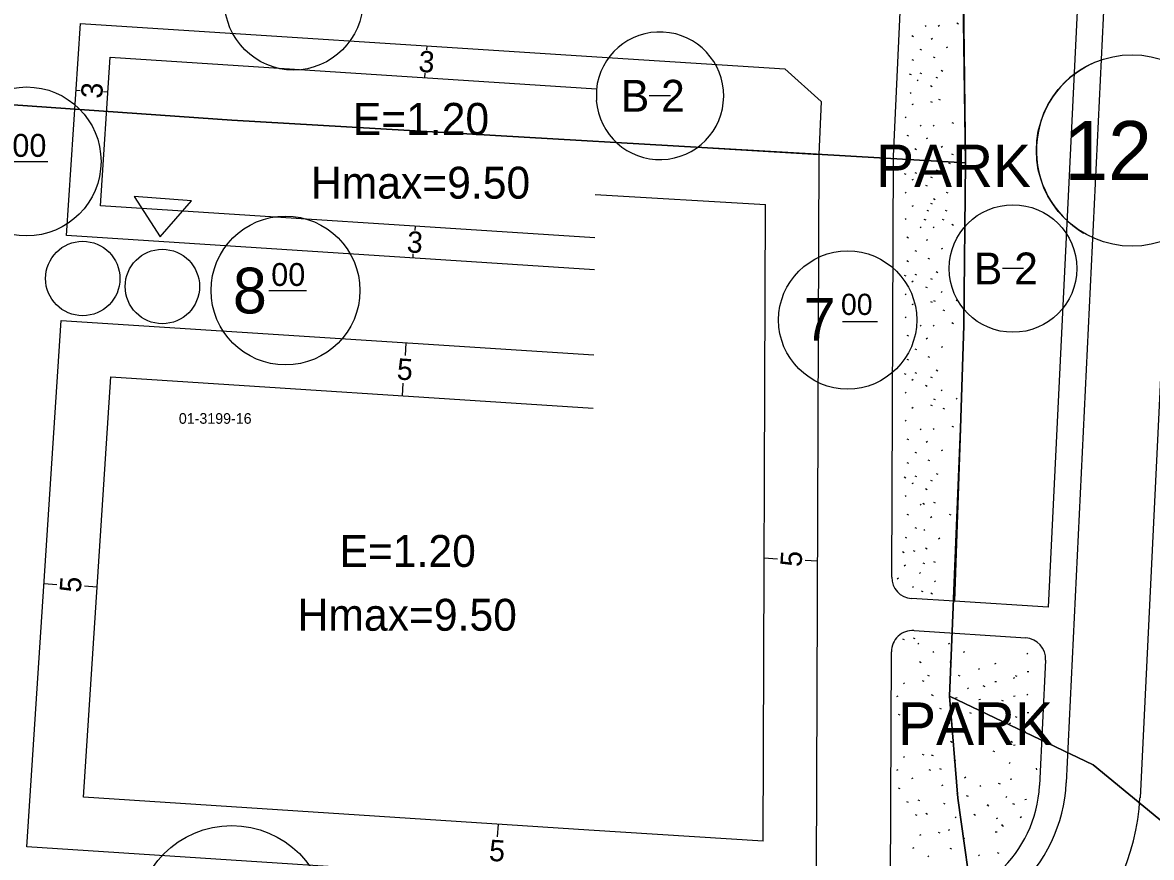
# Model space of a CAD drawing. Extents: x 419396 to 421519, y 4453567 to 4456767.
# Drawn here: x 421210.1 to 421316.3, y 4454703.5 to 4454782 of the extents above; entities that cross this region are included whole.
import ezdxf

# ---------------------------------------------------------------- set-up
doc = ezdxf.new("R2010")
doc.units = 0
for name, color, linetype in [('0_KADASTRO', 7, 'Continuous'), ('Level 16', 7, 'Continuous'), ('Level 20', 7, 'Continuous'), ('Level 28', 7, 'Continuous'), ('Level 29', 7, 'Continuous'), ('Level 30', 7, 'Continuous'), ('Level 32', 7, 'Continuous'), ('Level 41', 7, 'Continuous'), ('Level 5', 7, 'Continuous'), ('Level 55', 7, 'Continuous'), ('Level 58', 7, 'Continuous'), ('Level 59', 7, 'Continuous'), ('Level 62', 7, 'Continuous')]:
    doc.layers.add(name, color=color, linetype=linetype)

msp = doc.modelspace()

# ---------------------------------------------------------------- linework, layer by layer
at = {"layer": '0_KADASTRO'}
for points in [[(421127.23, 4454779.24), (421128.91, 4454801.39), (421131.96, 4454828.83), (421129.84, 4454852.82), (421130.22, 4454865.45), (421131.1, 4454878.14), (421221.51, 4454877.03), (421220.47, 4454824.89), (421298.12, 4454819), (421298.8, 4454768.82), (421229.78, 4454772.84), (421167.18, 4454777.23)], [(421297.3, 4454718.68), (421298.33, 4454743.86), (421298.65, 4454753.52), (421298.8, 4454768.82), (421298.12, 4454819), (421299.79, 4454847.06), (421309.91, 4454834.93), (421332.63, 4454808.99), (421350.71, 4454801.96), (421374.76, 4454802.88), (421400.86, 4454807.28), (421429.39, 4454805.15), (421423.5, 4454722.17), (421393.26, 4454602.31), (421372.96, 4454614.59), (421362.83, 4454633.4), (421361.48, 4454641.58), (421342.8, 4454669.52), (421331.29, 4454695.38), (421310.81, 4454712.23)], [(421297.3, 4454718.68), (421298.33, 4454743.86), (421298.65, 4454753.52), (421298.8, 4454768.82), (421298.12, 4454819), (421299.79, 4454847.06), (421309.91, 4454834.93), (421332.63, 4454808.99), (421350.71, 4454801.96), (421374.76, 4454802.88), (421400.86, 4454807.28), (421429.39, 4454805.15), (421423.5, 4454722.17), (421393.26, 4454602.31), (421372.96, 4454614.59), (421362.83, 4454633.4), (421361.48, 4454641.58), (421342.8, 4454669.52), (421331.29, 4454695.38), (421310.81, 4454712.23)], [(421124.65, 4454719), (421126.97, 4454754.01), (421127.23, 4454779.24), (421167.18, 4454777.23), (421229.78, 4454772.84), (421298.8, 4454768.82), (421298.65, 4454753.52), (421298.33, 4454743.86), (421297.3, 4454718.68), (421298.07, 4454709.08), (421301.26, 4454686.4), (421297.13, 4454679.68), (421290.65, 4454667.07), (421256.97, 4454668.8), (421199.11, 4454672.12), (421204.96, 4454719.61), (421191.94, 4454719.06)], [(421297.13, 4454679.68), (421301.26, 4454686.4), (421298.07, 4454709.08), (421297.3, 4454718.68), (421310.81, 4454712.23), (421331.29, 4454695.38), (421342.8, 4454669.52), (421361.48, 4454641.58), (421362.83, 4454633.4), (421372.96, 4454614.59), (421393.26, 4454602.31), (421380.9, 4454570.22), (421362.08, 4454588), (421340.49, 4454603.84), (421321.35, 4454618.34), (421329.67, 4454640.5), (421329.07, 4454641.24), (421323.38, 4454648.19)], [(421297.13, 4454679.68), (421301.26, 4454686.4), (421298.07, 4454709.08), (421297.3, 4454718.68), (421310.81, 4454712.23), (421331.29, 4454695.38), (421342.8, 4454669.52), (421361.48, 4454641.58), (421362.83, 4454633.4), (421372.96, 4454614.59), (421393.26, 4454602.31), (421380.9, 4454570.22), (421362.08, 4454588), (421340.49, 4454603.84), (421321.35, 4454618.34), (421329.67, 4454640.5), (421329.07, 4454641.24), (421323.38, 4454648.19)]]:
    msp.add_lwpolyline(points, close=True, dxfattribs=at)
at = {"layer": 'Level 16'}
for p, q in [((421226, 4454765.27), (421220.61, 4454765.67)), ((421220.61, 4454765.67), (421223.04, 4454761.88)), ((421223.04, 4454761.88), (421226, 4454765.27))]:
    msp.add_line(p, q, dxfattribs=at)
at = {"layer": 'Level 20'}
for p, q in [((421248.12, 4454779.84), (421248.1, 4454779.44)), ((421217.43, 4454764.78), (421218.34, 4454778.75)), ((421218.34, 4454778.75), (421264.08, 4454775.8)), ((421247.93, 4454776.85), (421247.96, 4454777.25)), ((421215.13, 4454775.66), (421215.53, 4454775.63)), ((421218.12, 4454775.46), (421217.72, 4454775.49)), ((421264.08, 4454775.8), (421264.08, 4454775.8)), ((421264.08, 4454775.8), (421264.08, 4454775.8)), ((421264.08, 4454775.8), (421264.08, 4454775.8)), ((421263.97, 4454765.84), (421279.99, 4454764.91)), ((421263.93, 4454761.78), (421217.43, 4454764.78)), ((421279.75, 4454705.03), (421279.99, 4454764.91)), ((421247.02, 4454762.88), (421247, 4454762.48)), ((421263.93, 4454761.78), (421263.93, 4454761.78)), ((421263.93, 4454761.78), (421263.93, 4454761.78)), ((421263.93, 4454761.78), (421263.93, 4454761.78)), ((421246.83, 4454759.88), (421246.85, 4454760.28)), ((421246.15, 4454751.91), (421246.08, 4454750.71)), ((421215.82, 4454709.18), (421218.39, 4454748.69)), ((421218.39, 4454748.69), (421263.77, 4454745.76)), ((421245.83, 4454746.92), (421245.91, 4454748.12)), ((421263.76, 4454745.76), (421263.77, 4454745.76)), ((421263.76, 4454745.76), (421263.77, 4454745.76)), ((421263.76, 4454745.76), (421263.77, 4454745.76)), ((421279.84, 4454731.68), (421281.11, 4454731.6)), ((421284.83, 4454731.36), (421283.71, 4454731.43)), ((421212.11, 4454729.26), (421213.31, 4454729.18)), ((421217.1, 4454728.93), (421215.91, 4454729.01)), ((421263.35, 4454706.09), (421215.82, 4454709.18)), ((421254.82, 4454706.65), (421254.75, 4454705.45)), ((421263.35, 4454706.09), (421263.35, 4454706.09)), ((421263.35, 4454706.09), (421263.35, 4454706.09)), ((421263.35, 4454706.09), (421263.35, 4454706.09)), ((421279.75, 4454705.03), (421263.35, 4454706.09))]:
    msp.add_line(p, q, dxfattribs=at)
at = {"layer": 'Level 28'}
for p, q in [((421214.24, 4454761.98), (421215.54, 4454781.94)), ((421210.51, 4454704.51), (421213.72, 4454754)), ((421263.3, 4454701.08), (421210.51, 4454704.51))]:
    msp.add_line(p, q, dxfattribs=at)
at = {"layer": 'Level 29'}
for p, q in [((421309.82, 4454794.15), (421306.57, 4454727.03)), ((421215.54, 4454781.94), (421264.11, 4454778.81)), ((421264.11, 4454778.81), (421264.11, 4454778.81)), ((421264.11, 4454778.81), (421264.11, 4454778.81)), ((421264.11, 4454778.81), (421264.11, 4454778.81)), ((421263.9, 4454758.78), (421214.24, 4454761.98)), ((421263.9, 4454758.78), (421263.9, 4454758.78)), ((421263.9, 4454758.78), (421263.9, 4454758.78)), ((421263.9, 4454758.78), (421263.9, 4454758.78)), ((421213.72, 4454754), (421263.82, 4454750.77)), ((421263.82, 4454750.77), (421263.82, 4454750.77)), ((421263.82, 4454750.77), (421263.82, 4454750.77)), ((421263.82, 4454750.77), (421263.82, 4454750.77)), ((421297.76, 4454727.6), (421293.72, 4454727.86)), ((421306.57, 4454727.03), (421297.76, 4454727.6)), ((421293.95, 4454724.84), (421304.46, 4454724.16)), ((421306.33, 4454722.07), (421305.76, 4454710.28))]:
    msp.add_line(p, q, dxfattribs=at)
for centre, radius, start, end in [((421293.85, 4454729.86), 2, 179.7658, 266.2839), ((421293.82, 4454722.85), 2, 86.2855, 179.7658), ((421304.33, 4454722.16), 2, 357.2286, 86.2833), ((421294.04, 4454710.84), 11.73, 268.2014, 357.2286)]:
    msp.add_arc(centre, radius, start, end, dxfattribs=at)
at = {"layer": 'Level 32'}
for p, q in [((421271.05, 4454775.13), (421269.05, 4454775.13)), ((421304.26, 4454758.89), (421302.26, 4454758.89))]:
    msp.add_line(p, q, dxfattribs=at)
msp.add_lwpolyline([(421264.08, 4454775.7), (421264.07, 4454774.69)], dxfattribs=at)
msp.add_circle((421303.26, 4454758.89), 6, dxfattribs=at)
msp.add_arc((421270.05, 4454775.13), 6, 184.229, 174.5762, dxfattribs=at)
at = {"layer": 'Level 41'}
for p, q in [((421295.1, 4454781.71), (421295, 4454781.64)), ((421296.34, 4454781.73), (421296.23, 4454781.66)), ((421297.98, 4454781.98), (421298.14, 4454781.91)), ((421293.74, 4454780.8), (421293.9, 4454780.72)), ((421295.68, 4454780.51), (421295.58, 4454780.44)), ((421294.5, 4454779.53), (421294.66, 4454779.46)), ((421297.1, 4454779.71), (421296.99, 4454779.64)), ((421293.74, 4454778.56), (421293.9, 4454778.49)), ((421295.74, 4454778.8), (421295.9, 4454778.73)), ((421294.5, 4454777.29), (421294.66, 4454777.22)), ((421296.5, 4454777.53), (421296.66, 4454777.46)), ((421293.51, 4454777.19), (421293.67, 4454777.12)), ((421294.34, 4454776.62), (421294.24, 4454776.55)), ((421295.99, 4454776.88), (421296.15, 4454776.81)), ((421293.69, 4454775.41), (421293.58, 4454775.34)), ((421295.5, 4454776.09), (421295.66, 4454776.02)), ((421293.86, 4454774.35), (421293.76, 4454774.28)), ((421295.51, 4454774.61), (421295.67, 4454774.54)), ((421296.26, 4454774.82), (421296.42, 4454774.75)), ((421293.21, 4454773.14), (421293.11, 4454773.07)), ((421294.63, 4454772.34), (421294.52, 4454772.27)), ((421295.86, 4454772.36), (421295.75, 4454772.29)), ((421297.5, 4454772.62), (421297.66, 4454772.55)), ((421293.27, 4454771.43), (421293.42, 4454771.36)), ((421295.21, 4454771.15), (421295.1, 4454771.08)), ((421294.03, 4454770.16), (421294.19, 4454770.09)), ((421296.62, 4454770.35), (421296.51, 4454770.28)), ((421293.27, 4454769.2), (421293.42, 4454769.13)), ((421295.26, 4454769.44), (421295.42, 4454769.37)), ((421297.2, 4454768.83), (421297.36, 4454768.76)), ((421297.47, 4454769.68), (421297.63, 4454769.61)), ((421293.03, 4454767.82), (421293.19, 4454767.75)), ((421294.03, 4454767.93), (421294.19, 4454767.86)), ((421296.02, 4454768.17), (421296.18, 4454768.1)), ((421293.86, 4454767.26), (421293.76, 4454767.19)), ((421295.02, 4454766.73), (421295.18, 4454766.65)), ((421295.51, 4454767.52), (421295.67, 4454767.45)), ((421297.23, 4454766.93), (421297.39, 4454766.86)), ((421293.21, 4454766.04), (421293.11, 4454765.97)), ((421296.96, 4454766.08), (421297.12, 4454766.01)), ((421293.86, 4454764.79), (421293.76, 4454764.72)), ((421295.51, 4454765.04), (421295.67, 4454764.97)), ((421295.78, 4454765.46), (421295.94, 4454765.39)), ((421293.21, 4454763.57), (421293.11, 4454763.5)), ((421294.89, 4454763.53), (421295.05, 4454763.46)), ((421295.16, 4454764.38), (421295.32, 4454764.31)), ((421296.61, 4454763.53), (421296.76, 4454763.46)), ((421296.88, 4454764.38), (421297.04, 4454764.31)), ((421294.63, 4454762.78), (421294.52, 4454762.71)), ((421295.86, 4454762.79), (421295.75, 4454762.72)), ((421297.5, 4454763.05), (421297.66, 4454762.98)), ((421293.27, 4454761.86), (421293.42, 4454761.79)), ((421295.21, 4454761.58), (421295.1, 4454761.51)), ((421294.03, 4454760.59), (421294.19, 4454760.52)), ((421296.62, 4454760.78), (421296.51, 4454760.71)), ((421293.27, 4454759.63), (421293.42, 4454759.56)), ((421295.26, 4454759.87), (421295.42, 4454759.8)), ((421293.03, 4454758.26), (421293.19, 4454758.19)), ((421294.03, 4454758.36), (421294.19, 4454758.29)), ((421296.02, 4454758.6), (421296.18, 4454758.53)), ((421293.86, 4454757.69), (421293.76, 4454757.62)), ((421295.02, 4454757.16), (421295.18, 4454757.09)), ((421295.51, 4454757.95), (421295.67, 4454757.88)), ((421293.21, 4454756.48), (421293.11, 4454756.41)), ((421296.6, 4454756.72), (421296.49, 4454756.65)), ((421293.86, 4454755.54), (421293.76, 4454755.47)), ((421295.51, 4454755.8), (421295.67, 4454755.73)), ((421295.78, 4454755.89), (421295.94, 4454755.82)), ((421296.65, 4454755.01), (421296.81, 4454754.94)), ((421298.01, 4454755.92), (421297.91, 4454755.85)), ((421293.21, 4454754.33), (421293.11, 4454754.26)), ((421294.63, 4454753.53), (421294.52, 4454753.46)), ((421295.86, 4454753.55), (421295.75, 4454753.48)), ((421297.5, 4454753.8), (421297.66, 4454753.73)), ((421293.27, 4454752.62), (421293.42, 4454752.55)), ((421295.21, 4454752.33), (421295.1, 4454752.26)), ((421294.03, 4454751.35), (421294.19, 4454751.28)), ((421296.62, 4454751.54), (421296.51, 4454751.47)), ((421293.27, 4454750.38), (421293.42, 4454750.31)), ((421295.26, 4454750.62), (421295.42, 4454750.55)), ((421293.03, 4454749.01), (421293.19, 4454748.94)), ((421294.03, 4454749.12), (421294.19, 4454749.04)), ((421295.51, 4454748.7), (421295.67, 4454748.63)), ((421296.02, 4454749.35), (421296.18, 4454749.28)), ((421293.86, 4454748.44), (421293.76, 4454748.37)), ((421295.02, 4454747.91), (421295.18, 4454747.84)), ((421293.21, 4454747.23), (421293.11, 4454747.16)), ((421295.78, 4454746.64), (421295.94, 4454746.57)), ((421296.6, 4454747.47), (421296.49, 4454747.4)), ((421298.01, 4454746.67), (421297.91, 4454746.6)), ((421293.86, 4454745.81), (421293.76, 4454745.74)), ((421295.51, 4454746.07), (421295.67, 4454746)), ((421296.65, 4454745.76), (421296.81, 4454745.69)), ((421293.21, 4454744.6), (421293.11, 4454744.53)), ((421294.63, 4454743.8), (421294.52, 4454743.73)), ((421295.86, 4454743.82), (421295.75, 4454743.75)), ((421297.5, 4454744.08), (421297.66, 4454744.01)), ((421293.27, 4454742.89), (421293.42, 4454742.82)), ((421295.21, 4454742.61), (421295.1, 4454742.54)), ((421294.03, 4454741.62), (421294.19, 4454741.55)), ((421296.62, 4454741.81), (421296.51, 4454741.74)), ((421293.27, 4454740.66), (421293.42, 4454740.59)), ((421295.26, 4454740.9), (421295.42, 4454740.83)), ((421293.03, 4454739.29), (421293.19, 4454739.21)), ((421294.03, 4454739.39), (421294.19, 4454739.32)), ((421296.02, 4454739.63), (421296.18, 4454739.56)), ((421293.86, 4454738.72), (421293.76, 4454738.65)), ((421295.02, 4454738.19), (421295.18, 4454738.12)), ((421295.51, 4454738.98), (421295.67, 4454738.91)), ((421293.21, 4454737.51), (421293.11, 4454737.44)), ((421294.63, 4454736.71), (421294.52, 4454736.64)), ((421294.79, 4454736.81), (421294.95, 4454736.74)), ((421295.78, 4454736.92), (421295.94, 4454736.85)), ((421293.27, 4454735.8), (421293.42, 4454735.73)), ((421295.62, 4454735.53), (421295.51, 4454735.46)), ((421297.26, 4454735.79), (421297.42, 4454735.72)), ((421294.03, 4454734.53), (421294.19, 4454734.46)), ((421294.97, 4454734.32), (421294.86, 4454734.25)), ((421293.11, 4454733.64), (421293.26, 4454733.57)), ((421296.38, 4454733.52), (421296.27, 4454733.45)), ((421292.87, 4454732.27), (421293.03, 4454732.2)), ((421293.87, 4454732.38), (421294.03, 4454732.3)), ((421295.02, 4454732.61), (421295.18, 4454732.54)), ((421293.14, 4454730.98), (421293.03, 4454730.91)), ((421294.79, 4454731.23), (421294.95, 4454731.16)), ((421295.78, 4454731.34), (421295.94, 4454731.27)), ((421292.49, 4454729.76), (421292.38, 4454729.69)), ((421294.57, 4454730.29), (421294.46, 4454730.22)), ((421295.98, 4454729.49), (421295.87, 4454729.42)), ((421293.9, 4454728.97), (421293.8, 4454728.9)), ((421294.62, 4454728.58), (421294.78, 4454728.51)), ((421295.54, 4454728.38), (421295.7, 4454728.31)), ((421292.87, 4454724.06), (421293.03, 4454723.99)), ((421293.87, 4454724.16), (421294.03, 4454724.09)), ((421294.41, 4454723.64), (421294.3, 4454723.56)), ((421297.28, 4454723.64), (421297.17, 4454723.56)), ((421295.82, 4454722.84), (421295.71, 4454722.77)), ((421298.69, 4454722.84), (421298.58, 4454722.77)), ((421304.67, 4454722.71), (421304.56, 4454722.64)), ((421294.46, 4454721.93), (421294.62, 4454721.85)), ((421297.33, 4454721.93), (421297.49, 4454721.85)), ((421300.12, 4454721.26), (421300.01, 4454721.19)), ((421301.64, 4454721.75), (421301.53, 4454721.68)), ((421294.71, 4454720.16), (421294.87, 4454720.09)), ((421295.22, 4454720.66), (421295.38, 4454720.59)), ((421298.09, 4454720.66), (421298.25, 4454720.59)), ((421301.72, 4454720.03), (421301.56, 4454720.01)), ((421303.4, 4454720.4), (421303.29, 4454720.33)), ((421303.47, 4454720.63), (421303.63, 4454720.56)), ((421304.75, 4454720.98), (421304.59, 4454720.96)), ((421293.07, 4454719.91), (421292.96, 4454719.84)), ((421299.08, 4454719.44), (421298.97, 4454719.37)), ((421300.44, 4454719.67), (421300.6, 4454719.6)), ((421292.42, 4454718.69), (421292.31, 4454718.62)), ((421293.83, 4454717.9), (421293.72, 4454717.83)), ((421295.58, 4454718.82), (421295.74, 4454718.75)), ((421298.01, 4454718.51), (421297.85, 4454718.5)), ((421300.2, 4454718.36), (421300.04, 4454718.34)), ((421302.19, 4454718.31), (421302.35, 4454718.24)), ((421303.48, 4454718.67), (421303.32, 4454718.65)), ((421304.67, 4454718.84), (421304.56, 4454718.77)), ((421292.47, 4454716.98), (421292.63, 4454716.91)), ((421295.34, 4454717.44), (421295.5, 4454717.37)), ((421296.34, 4454717.55), (421296.5, 4454717.48)), ((421299.18, 4454717.14), (421299.34, 4454717.07)), ((421303.01, 4454717.04), (421302.9, 4454716.97)), ((421303.47, 4454716.76), (421303.63, 4454716.69)), ((421304.75, 4454717.12), (421304.59, 4454717.1)), ((421293.23, 4454715.71), (421293.39, 4454715.64)), ((421297.32, 4454716.14), (421297.21, 4454716.07)), ((421303.02, 4454716.14), (421302.91, 4454716.07)), ((421298.73, 4454715.34), (421298.62, 4454715.27)), ((421300.2, 4454714.92), (421300.04, 4454714.9)), ((421304.43, 4454715.34), (421304.32, 4454715.27)), ((421297.37, 4454714.43), (421297.53, 4454714.36)), ((421303.07, 4454714.43), (421303.23, 4454714.36)), ((421303.48, 4454714.06), (421303.32, 4454714.05)), ((421293.07, 4454712.97), (421292.96, 4454712.9)), ((421294.71, 4454713.23), (421294.87, 4454713.16)), ((421295.58, 4454713.16), (421295.74, 4454713.09)), ((421297.7, 4454712.69), (421297.86, 4454712.62)), ((421301.37, 4454713.55), (421301.53, 4454713.48)), ((421292.42, 4454711.76), (421292.31, 4454711.69)), ((421295.34, 4454711.78), (421295.5, 4454711.71)), ((421296.34, 4454711.89), (421296.5, 4454711.82)), ((421303.01, 4454712.43), (421302.9, 4454712.36)), ((421305.44, 4454711.92), (421305.46, 4454711.76)), ((421293.83, 4454710.96), (421293.72, 4454710.89)), ((421298.82, 4454711.05), (421298.71, 4454710.97)), ((421301.88, 4454710.51), (421302.04, 4454710.44)), ((421303.16, 4454710.86), (421303, 4454710.84)), ((421292.47, 4454710.05), (421292.63, 4454709.98)), ((421296.65, 4454710.32), (421296.55, 4454710.25)), ((421298.07, 4454709.53), (421297.96, 4454709.46)), ((421298.87, 4454709.34), (421299.03, 4454709.26)), ((421300.23, 4454710.25), (421300.13, 4454710.18)), ((421293.23, 4454708.78), (421293.39, 4454708.71)), ((421294.3, 4454708.93), (421294.46, 4454708.86)), ((421296.71, 4454708.61), (421296.86, 4454708.54)), ((421300.94, 4454708.48), (421300.83, 4454708.41)), ((421300.84, 4454708.45), (421301, 4454708.38)), ((421302.69, 4454709.23), (421302.59, 4454709.16)), ((421303.23, 4454708.59), (421303.39, 4454708.52)), ((421304.52, 4454708.95), (421304.36, 4454708.93)), ((421294.07, 4454707.56), (421294.23, 4454707.49)), ((421295.06, 4454707.66), (421295.22, 4454707.59)), ((421297.93, 4454707.31), (421297.82, 4454707.24)), ((421299.58, 4454707.57), (421299.73, 4454707.5)), ((421301.79, 4454707.21), (421301.68, 4454707.14)), ((421304.05, 4454707.32), (421303.94, 4454707.25)), ((421302.29, 4454706.57), (421302.18, 4454706.5)), ((421302.2, 4454706.54), (421302.36, 4454706.46)), ((421294.58, 4454705.64), (421294.48, 4454705.57)), ((421296.23, 4454705.9), (421296.39, 4454705.82)), ((421297.28, 4454706.1), (421297.17, 4454706.03)), ((421298.69, 4454705.3), (421298.58, 4454705.23)), ((421301.76, 4454705.9), (421301.6, 4454705.88)), ((421293.93, 4454704.42), (421293.82, 4454704.35)), ((421297.33, 4454704.39), (421297.49, 4454704.32)), ((421295.34, 4454703.63), (421295.24, 4454703.56)), ((421300.12, 4454703.72), (421300.01, 4454703.65)), ((421301.76, 4454703.98), (421301.92, 4454703.91))]:
    msp.add_line(p, q, dxfattribs=at)
at = {"layer": 'Level 5'}
msp.add_line((421298.8, 4454768.82), (421298.47, 4454792.88), dxfattribs=at)
at = {"layer": 'Level 55'}
for centre in [(421215.76, 4454757.95), (421223.25, 4454757.2)]:
    msp.add_circle(centre, 3.5, dxfattribs=at)
at = {"layer": 'Level 58'}
for p, q in [((421208.92, 4454768.96), (421212.47, 4454768.96)), ((421233.27, 4454756.82), (421236.82, 4454756.82)), ((421287.21, 4454753.9), (421290.51, 4454753.9))]:
    msp.add_line(p, q, dxfattribs=at)
for centre, radius in [((421235.6, 4454784.05), 6.5), ((421314.46, 4454769.99), 9), ((421210.48, 4454768.96), 7), ((421234.83, 4454756.82), 7), ((421287.71, 4454754.05), 6.5), ((421229.77, 4454697.51), 9)]:
    msp.add_circle(centre, radius, dxfattribs=at)
msp.add_arc((421314.46, 4454769.99), 9, 114.9936, 239.5805, dxfattribs=at)
at = {"layer": 'Level 59'}
for p, q in [((421298.45, 4454794.88), (421298.8, 4454768.82)), ((421292.01, 4454769.45), (421293.18, 4454793.83)), ((421264.11, 4454778.81), (421281.8, 4454777.67)), ((421281.8, 4454777.67), (421285.23, 4454774.61)), ((421285.23, 4454774.61), (421285.01, 4454769.62)), ((421264.03, 4454770.85), (421285.01, 4454769.62)), ((421285.01, 4454769.62), (421284.74, 4454702.24)), ((421291.85, 4454729.87), (421292.01, 4454769.45)), ((421298.8, 4454768.82), (421298.65, 4454753.52)), ((421298.65, 4454753.52), (421298.33, 4454743.86)), ((421298.33, 4454743.86), (421297.76, 4454727.6)), ((421291.73, 4454701.12), (421291.82, 4454722.85))]:
    msp.add_line(p, q, dxfattribs=at)
at = {"layer": 'Level 62'}
for p, q in [((421313.1, 4454810.33), (421308.27, 4454710.53)), ((421320.09, 4454809.87), (421315.21, 4454709.12))]:
    msp.add_line(p, q, dxfattribs=at)
for centre, radius, start in [((421293.69, 4454711.24), 14.6, 266.5189), ((421294.69, 4454710.11), 20.54, 266.2833)]:
    msp.add_arc(centre, radius, start, 357.2286, dxfattribs=at)

# ---------------------------------------------------------------- texts
at = {"layer": '0_KADASTRO'}
msp.add_text('01-3199-16', height=1, dxfattribs=at).set_placement((421224.8, 4454744.29))
at = {"layer": 'Level 20'}
for s, rotation, p in [('3', 356.3111, (421247.3, 4454777.39)), ('3', 86.2833, (421217.58, 4454774.83)), ('3', 356.3111, (421246.2, 4454760.42)), ('5', 356.3111, (421245.26, 4454748.46)), ('5', 86.2833, (421283.36, 4454730.79)), ('5', 86.2833, (421215.57, 4454728.37)), ('5', 356.2833, (421253.93, 4454703.2))]:
    msp.add_text(s, height=2, rotation=rotation, dxfattribs=at).set_placement(p)
at = {"layer": 'Level 30'}
for s, p in [('E=1.20', (421241.16, 4454771.46)), ('Hmax=9.50', (421237.22, 4454765.46)), ('E=1.20', (421239.91, 4454730.83)), ('Hmax=9.50', (421235.97, 4454724.83))]:
    msp.add_text(s, height=3, dxfattribs=at).set_placement(p)
at = {"layer": 'Level 32'}
for p in [(421266.37, 4454773.63), (421299.58, 4454757.39)]:
    msp.add_text('B 2', height=3, dxfattribs=at).set_placement(p)
at = {"layer": 'Level 41'}
for p in [(421290.39, 4454766.54), (421292.46, 4454714.09)]:
    msp.add_text('PARK', height=4, dxfattribs=at).set_placement(p)
at = {"layer": 'Level 58'}
for s, height, p in [('12', 5.534, (421308.1, 4454767.22)), ('00', 2.152, (421209.14, 4454769.39)), ('00', 2.152, (421233.49, 4454757.25)), ('8', 4.3, (421229.88, 4454754.67)), ('7', 4, (421283.58, 4454752.12)), ('00', 1.998, (421287.08, 4454754.52))]:
    msp.add_text(s, height=height, dxfattribs=at).set_placement(p)

doc.saveas('drawing.dxf')
